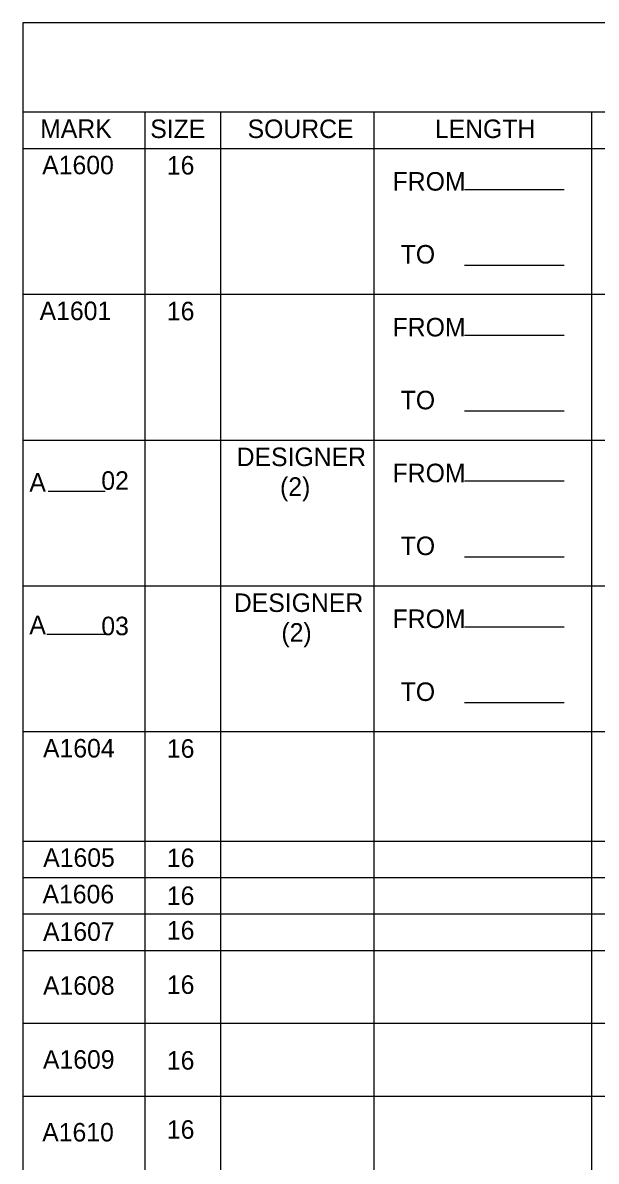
# Model space of a CAD drawing. Extents: x -5022 to -159, y 1126 to 7226.
# Drawn here: x -2118.1 to -2025.2, y 5678.7 to 5863.1 of the extents above; entities that cross this region are included whole.
import ezdxf

# ---------------------------------------------------------------- set-up
doc = ezdxf.new("R2010")
doc.units = 0
doc.layers.add('2', color=7, linetype='Continuous')
doc.layers.add('5', color=7, linetype='Continuous')

msp = doc.modelspace()

# ---------------------------------------------------------------- linework, layer by layer
at = {"layer": '2'}
for p, q in [((-2118.13, 5863.14), (-2118.13, 5299.14)), ((-1332.13, 5863.14), (-2118.13, 5863.14))]:
    msp.add_line(p, q, dxfattribs=at)
at = {"layer": '5'}
for p, q in [((-2118.13, 5848.68), (-2118.13, 5506.15)), ((-2118.13, 5848.68), (-1332.13, 5848.68)), ((-2098.34, 5848.68), (-2098.34, 5506.15)), ((-2086.12, 5848.68), (-2086.12, 5506.15)), ((-2061.26, 5848.68), (-2061.26, 5506.15)), ((-2025.98, 5848.68), (-2025.98, 5506.15)), ((-2118.13, 5842.78), (-1332.13, 5842.78)), ((-2046.57, 5836.15), (-2030.43, 5836.15)), ((-2046.57, 5823.88), (-2030.43, 5823.88)), ((-2118.13, 5819.16), (-1332.13, 5819.16)), ((-2046.57, 5812.53), (-2030.43, 5812.53)), ((-2046.57, 5800.26), (-2030.43, 5800.26)), ((-2118.13, 5795.53), (-1332.13, 5795.53)), ((-2046.57, 5788.91), (-2030.43, 5788.91)), ((-2114.04, 5787.26), (-2104.77, 5787.26)), ((-2046.57, 5776.63), (-2030.43, 5776.63)), ((-2118.13, 5771.91), (-1332.13, 5771.91)), ((-2114.21, 5764.08), (-2104.62, 5764.08)), ((-2046.57, 5765.29), (-2030.43, 5765.29)), ((-2046.57, 5753.01), (-2030.43, 5753.01)), ((-2118.13, 5748.29), (-1332.13, 5748.29)), ((-2118.13, 5730.57), (-1332.13, 5730.57)), ((-2118.13, 5724.67), (-1332.13, 5724.67)), ((-2118.13, 5718.76), (-1332.13, 5718.76)), ((-2118.13, 5712.85), (-1332.13, 5712.85)), ((-2118.13, 5701.04), (-1332.13, 5701.04)), ((-2118.13, 5689.23), (-1332.13, 5689.23))]:
    msp.add_line(p, q, dxfattribs=at)

# ---------------------------------------------------------------- texts
at = {"layer": '2'}
for s, p in [('MARK', (-2115.31, 5844.49)), ('SIZE', (-2097.48, 5844.46)), ('SOURCE', (-2081.71, 5844.46)), ('LENGTH', (-2051.37, 5844.46)), ('A1600', (-2114.98, 5838.59)), ('16', (-2094.78, 5838.55)), ('FROM     ', (-2058.21, 5835.94)), ('TO       ', (-2056.9, 5824.13)), ('A1601', (-2115.4, 5814.96)), ('16', (-2094.78, 5814.93)), ('FROM     ', (-2058.21, 5812.32)), ('TO       ', (-2056.9, 5800.51)), ('DESIGNER', (-2083.48, 5791.31)), ('FROM     ', (-2058.21, 5788.7)), ('FROM     ', (-2058.21, 5788.7)), ('A  ', (-2117.06, 5787.18)), (' 02', (-2106.52, 5787.47)), ('(2)', (-2076.45, 5786.49)), ('TO       ', (-2056.9, 5776.89)), ('DESIGNER', (-2083.93, 5767.68)), ('FROM     ', (-2058.21, 5765.08)), ('FROM     ', (-2058.21, 5765.08)), ('A  ', (-2117.06, 5764.08)), (' 03', (-2106.52, 5763.91)), ('(2)', (-2076.23, 5762.87)), ('TO       ', (-2056.9, 5753.26)), ('A1604', (-2114.85, 5744.1)), ('16', (-2094.78, 5744.06)), ('A1605', (-2114.82, 5726.38)), ('16', (-2094.78, 5726.35)), ('A1606', (-2114.93, 5720.47)), ('16', (-2094.78, 5720.21)), ('A1607', (-2114.85, 5714.39)), ('16', (-2094.78, 5714.61)), ('A1608', (-2114.85, 5705.65)), ('16', (-2094.78, 5705.8)), ('A1609', (-2114.86, 5693.68)), ('16', (-2094.78, 5693.53)), ('A1610', (-2114.98, 5681.89)), ('16', (-2094.78, 5682.33))]:
    msp.add_text(s, height=3, dxfattribs=at).set_placement(p)

doc.saveas('drawing.dxf')
